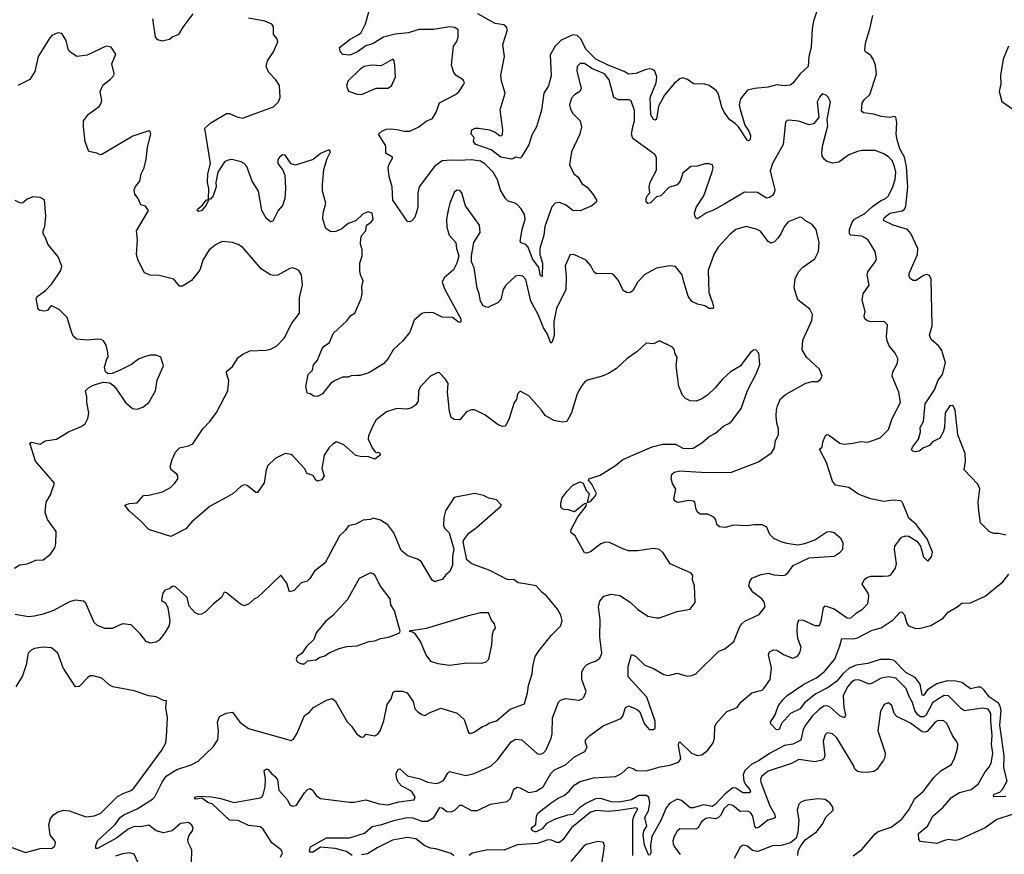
# Model space of a CAD drawing. Extents: x 2087054 to 2277909, y 548907 to 753496.
# Tile 360 of 444: x 2198005 to 2204715, y 730974 to 736665. Entities that reach past the tile are written whole.
import ezdxf

# ---------------------------------------------------------------- set-up
doc = ezdxf.new("R2010")
doc.units = 0

msp = doc.modelspace()

# ---------------------------------------------------------------- linework, layer by layer
at = {"layer": '0CON20XD'}
for points in [[(2203467, 736813), (2203415, 736656.2), (2203406.1, 736605), (2203399.5, 736475), (2203382.7, 736415), (2203378.5, 736345), (2203323.2, 736296.8), (2203275, 736232.5), (2203255, 736218.6), (2203216.8, 736213.2), (2203165, 736220.9), (2203105, 736204.7), (2203013.8, 736196.2), (2202965, 736184.2), (2202916.7, 736125), (2202907.5, 736085), (2202912.9, 736062.9), (2202946.8, 735946.8), (2202975, 735906), (2202985.3, 735875.3), (2202982.5, 735847.5), (2202975, 735840), (2202965, 735840.6), (2202903.7, 735933.6), (2202884.4, 735955), (2202841.4, 735985), (2202805, 736034.4), (2202789.2, 736069.2), (2202765, 736164.2), (2202752.3, 736182.3), (2202705, 736216.6), (2202675, 736225.9), (2202597.3, 736227.3), (2202556.9, 736256.9), (2202525, 736268.4), (2202505, 736261.2), (2202465, 736230.7), (2202400.5, 736149.5), (2202358.8, 736075), (2202345, 735987.5), (2202335, 735980), (2202325, 735984), (2202305.6, 736015.6), (2202302.2, 736135), (2202343.2, 736235), (2202346.8, 736275), (2202334, 736314), (2202316.6, 736326.6), (2202300.6, 736329.4), (2202275, 736325.3), (2202205, 736297.5), (2202155, 736294.4), (2202125, 736313.1), (2202015, 736354.8), (2201931.1, 736395), (2201863.6, 736463.6), (2201829.8, 736535), (2201805, 736558.2), (2201775, 736562.6), (2201694.5, 736525), (2201654.1, 736485), (2201620.8, 736425), (2201627.6, 736282.4), (2201610, 736215), (2201578, 736165), (2201561.2, 736048.8), (2201527.5, 735935), (2201495, 735876.7), (2201475, 735811.2), (2201425, 735730), (2201415, 735721.2), (2201385, 735726.7), (2201375, 735720), (2201355.8, 735714.2), (2201285, 735726.7), (2201217.8, 735777.8), (2201114.4, 735815), (2201098, 735835), (2201101.7, 735861.7), (2201082.5, 735885), (2201087.5, 735915), (2201110, 735925), (2201134.2, 735925.8), (2201206.2, 735913.8), (2201245, 735899.4), (2201275, 735875.8), (2201285.6, 735874.4), (2201295, 735883.3), (2201297.9, 735915), (2201279.6, 736049.6), (2201313.8, 736165), (2201289.2, 736245), (2201284, 736286), (2201309.2, 736415), (2201298.1, 736495), (2201329.4, 736595), (2201323.1, 736615), (2201305, 736631.1), (2201245, 736639.5), (2201126.2, 736705)], [(2203470.9, 735759.1), (2203478.7, 735811.3), (2203512.5, 735942.5), (2203508.1, 735985), (2203530, 736105), (2203515, 736137.5), (2203500.7, 736150.7), (2203475, 736160), (2203455, 736137.5), (2203440.8, 736105), (2203451.2, 735998.8), (2203414.3, 735955.7), (2203385, 735948.6), (2203313.6, 735973.6), (2203248.8, 735981.2), (2203235, 735978.8), (2203224.1, 735965.9), (2203208.6, 735815), (2203135.8, 735685), (2203120.5, 735635), (2203151.1, 735505), (2203147.9, 735485), (2203135, 735466.7), (2203115, 735451.8), (2203095, 735448.9), (2203032.7, 735487.3), (2202945, 735490), (2202810.4, 735409.6), (2202733, 735367), (2202685, 735348.7), (2202625, 735306.2), (2202615, 735311.2), (2202606.8, 735326.8), (2202604.5, 735345), (2202614.6, 735385.4), (2202667.8, 735465), (2202725, 735627.5), (2202730, 735655), (2202726.2, 735675), (2202705, 735683.3), (2202675, 735683.3), (2202625, 735666.7), (2202580, 735665), (2202525, 735618.8), (2202505.8, 735565), (2202485, 735540), (2202429.1, 735520.9), (2202375.4, 735464.6), (2202345, 735457.5), (2202305, 735416.7), (2202285, 735412.5), (2202275, 735427.5), (2202273.5, 735445), (2202281.9, 735465), (2202300, 735485), (2202295.4, 735525), (2202301.8, 735558.2), (2202345, 735640), (2202344.4, 735725), (2202332.5, 735745), (2202183.3, 735855), (2202175.4, 735885), (2202184.5, 735934.5), (2202194.7, 735975.3), (2202196, 736045), (2202172.6, 736112.6), (2202159.1, 736119.1), (2202085, 736119.6), (2202055, 736134.3), (2202022.1, 736255), (2201990, 736295), (2201903.1, 736333.1), (2201855, 736366.7), (2201825, 736365.8), (2201804.3, 736345.7), (2201802.7, 736317.3), (2201831.4, 736195), (2201822, 736175), (2201785, 736152.9), (2201765, 736129.2), (2201752.5, 736085), (2201758.9, 736055), (2201775.6, 736025), (2201825.6, 735975), (2201834.4, 735935), (2201823.3, 735885), (2201766.5, 735765), (2201752.9, 735675), (2201780.8, 735615), (2201810.9, 735590.9), (2201835, 735548.8), (2201875, 735520), (2201912.3, 735472.3), (2201936.2, 735435), (2201936.1, 735423.9), (2201903.6, 735396.4), (2201825, 735362), (2201774.1, 735364.1), (2201725, 735402.5), (2201685, 735419.2), (2201655, 735414.2), (2201630.5, 735389.5), (2201584.5, 735255.5), (2201577, 735195), (2201550, 735105), (2201548.7, 735065), (2201568.9, 735005), (2201565, 734913.8), (2201555, 734918.8), (2201542.1, 734975), (2201499.3, 735035), (2201471.3, 735115), (2201455, 735131.8), (2201423.3, 735143.3), (2201416, 735155), (2201429.2, 735235), (2201449.2, 735305), (2201445, 735335.8), (2201421.8, 735375), (2201395, 735404.4), (2201375, 735416.7), (2201335, 735428.1), (2201316, 735446), (2201282.3, 735502.3), (2201262.2, 735572.2), (2201231.9, 735625), (2201175, 735681.8), (2201145, 735699.6), (2201085, 735710.4), (2200995, 735704), (2200945, 735708.4), (2200885, 735701.8), (2200831.2, 735665), (2200728, 735525), (2200717.5, 735485), (2200717.7, 735387.7), (2200708.1, 735345), (2200695, 735313.8), (2200677, 735293), (2200665, 735286.2), (2200648.3, 735288.3), (2200547.5, 735435), (2200542.8, 735525), (2200523.4, 735595), (2200516.8, 735655), (2200520.9, 735675), (2200547.5, 735725), (2200500, 735755), (2200499.5, 735805), (2200451.2, 735885), (2200473.3, 735905), (2200502.1, 735917.9), (2200535, 735921.4), (2200574.4, 735915.6), (2200625, 735904.6), (2200665, 735905.5), (2200725, 735934.6), (2200776.2, 735973.8), (2200817.7, 735992.3), (2200844.4, 736035), (2200865, 736098), (2200976.2, 736155), (2200996.8, 736173.2), (2201031.2, 736225), (2201035.8, 736235.8), (2201026.7, 736255), (2200980, 736285), (2200963.8, 736305), (2200947.1, 736355), (2200962.5, 736485), (2200985, 736516.7), (2200994.2, 736545), (2200993.8, 736595), (2200970.9, 736610.9), (2200935, 736616.7), (2200825, 736598.1), (2200725, 736597.8), (2200655.3, 736574.7), (2200565, 736567.7), (2200484.7, 736545.3), (2200415, 736502.9), (2200363.3, 736486.7), (2200306.2, 736446.2), (2200255, 736424.5), (2200207.5, 736427.5), (2200189.3, 736449.3), (2200184, 736475), (2200256.6, 736533.4), (2200316, 736564), (2200331.8, 736578.2), (2200362.2, 736637.8), (2200387.8, 736725)], [(2199185.7, 736705), (2199116, 736615), (2199088, 736565), (2199045, 736546.7), (2199025, 736531.2), (2198975, 736519.2), (2198946.8, 736526.8), (2198931.4, 736545), (2198911.7, 736671.7)], [(2199685, 735312.5), (2199656.2, 735365), (2199633.3, 735495), (2199588.9, 735565), (2199552.7, 735665), (2199535.6, 735685), (2199515, 735696.9), (2199451.8, 735711.8), (2199425, 735707.5), (2199401.8, 735695), (2199354.7, 735625), (2199340.9, 735555), (2199343.1, 735525), (2199324.4, 735465), (2199305, 735441.4), (2199292.5, 735442.5), (2199294.5, 735515), (2199284.7, 735555), (2199288.1, 735615), (2199306.5, 735685), (2199266.7, 735925), (2199307.7, 735962.3), (2199415, 736026), (2199435, 736026), (2199485, 736001.9), (2199525, 735994.4), (2199583.8, 736016.2), (2199735, 736071.1), (2199769.4, 736105), (2199780.4, 736135), (2199775, 736216.7), (2199750.8, 736255), (2199702.5, 736305), (2199685.7, 736345), (2199694.4, 736385), (2199735, 736446.2), (2199764.3, 736515), (2199760, 736535), (2199734.3, 736565), (2199735.8, 736615.8), (2199723.3, 736635), (2199675, 736655.7), (2199565, 736676.2)], [(2204175, 734046.2), (2204238.8, 734141.2), (2204264, 734206), (2204293.9, 734245), (2204313.5, 734325), (2204290.3, 734410.3), (2204268.5, 734438.5), (2204216.7, 734485), (2204204.6, 734514.6), (2204223.2, 734576.8), (2204216.4, 734896.4), (2204205, 734921.4), (2204187.3, 734927.3), (2204165, 734920.4), (2204115, 734887.5), (2204095, 734885.9), (2204075, 734898.5), (2204067.2, 734915), (2204067.8, 734935), (2204123.3, 735065), (2204125.5, 735105.5), (2204077.8, 735207.8), (2204055, 735233.5), (2203957.1, 735265), (2203892.5, 735295), (2203895.6, 735315), (2203935.8, 735345), (2204019.1, 735360.9), (2204035, 735373.5), (2204045, 735394.4), (2204057.9, 735522.1), (2204049.3, 735665), (2204035, 735728.5), (2204004.3, 735784.3), (2203985.2, 735845.2), (2203977.4, 735885), (2203981.9, 735965), (2203975, 736000), (2203965, 736006.2), (2203935, 735999.4), (2203875.2, 736005.2), (2203825, 736022), (2203755, 736030), (2203741.3, 736041.3), (2203746, 736095), (2203760.7, 736119.3), (2203799.4, 736155), (2203845.2, 736294.8), (2203837.5, 736355), (2203821.5, 736395), (2203805, 736421.1), (2203769.2, 736445), (2203764.4, 736455), (2203770, 736505), (2203801.5, 736611.5), (2203819.4, 736695)], [(2201561.9, 734001.9), (2201475, 734100), (2201415, 734132.5), (2201397.5, 734115), (2201390, 734075), (2201373.8, 734055), (2201341.2, 733945), (2201315, 733893.3), (2201295, 733892), (2201265, 733902.5), (2201175, 733970.8), (2201105, 734005.7), (2201084.3, 734005.7), (2201049.7, 733990.3), (2201005, 733936.7), (2200965, 733938.8), (2200945, 733952.5), (2200934.2, 733994.2), (2200921.2, 734125), (2200924, 734185), (2200906.2, 734215), (2200865, 734256.7), (2200855, 734260), (2200805, 734233.3), (2200735.6, 734164.4), (2200722, 734135), (2200720, 734065), (2200702.3, 734037.7), (2200675, 734018.8), (2200645, 734008.8), (2200575, 734014.2), (2200505, 733992), (2200435, 733936.2), (2200415, 733901.2), (2200381.7, 733828.3), (2200380, 733805), (2200406.2, 733745), (2200425, 733720), (2200435, 733712.5), (2200450, 733715), (2200462.5, 733705), (2200462.5, 733695), (2200425, 733667.5), (2200383.2, 733683.2), (2200325, 733686), (2200295, 733694.3), (2200215, 733765.8), (2200165, 733786), (2200138.3, 733771.7), (2200113, 733747), (2200080, 733695), (2200063.8, 733605), (2200080, 733555), (2200065, 733527.5), (2200035, 733517.5), (2200022.5, 733525), (2200005, 733557.5), (2199965, 733570), (2199946.7, 733605), (2199865, 733693.8), (2199855, 733701.2), (2199815, 733707.1), (2199747.1, 733672.9), (2199696.2, 733625), (2199683.8, 733595), (2199672.1, 733507.9), (2199625, 733440), (2199615, 733440), (2199555, 733488.8), (2199535, 733493.8), (2199515, 733483.8), (2199459.2, 733435), (2199412.7, 733407.3), (2199302, 733348), (2199178.3, 733241.7), (2199136.4, 733193.6), (2199035, 733140), (2198885, 733188.1), (2198828.5, 733248.5), (2198752.2, 733315), (2198722.5, 733355), (2198753.1, 733366.9), (2198805, 733370), (2198848.3, 733421.7), (2198885, 733423.8), (2198977.5, 733445), (2199032.5, 733475), (2199062.5, 733505), (2199082.5, 733535), (2199082.5, 733555), (2199076.4, 733566.4), (2199037.5, 733595), (2199030, 733615), (2199043.3, 733665), (2199066.7, 733715), (2199095, 733746.7), (2199155, 733760), (2199185, 733773.3), (2199252.5, 733875), (2199301.4, 733925), (2199346.7, 733986.7), (2199424.4, 734135), (2199430.9, 734205), (2199415.6, 734245), (2199414.4, 734265.6), (2199455, 734301.2), (2199495, 734362), (2199525.6, 734384.4), (2199573.2, 734406.8), (2199685, 734411.1), (2199715, 734418.6), (2199755, 734440), (2199807.3, 734492.7), (2199858.6, 734595), (2199911.4, 734665), (2199911.7, 734768.3), (2199932.3, 734857.7), (2199926, 734925), (2199906.7, 734955), (2199892.5, 734965), (2199865, 734973.8), (2199845, 734968.8), (2199765, 734922), (2199735, 734920), (2199715, 734925.8), (2199653.7, 734963.7), (2199525, 735112), (2199495, 735132), (2199455.7, 735145.7), (2199385, 735152), (2199345, 735132), (2199296.2, 735095), (2199253.8, 735025), (2199236, 734965), (2199223.8, 734945), (2199175, 734886.7), (2199115, 734847.5), (2199095, 734847.5), (2199055, 734896.2), (2198955, 734920.6), (2198895, 734922.2), (2198855, 734939.2), (2198813.3, 735023.3), (2198800, 735065), (2198808.9, 735165), (2198801.9, 735225), (2198882.5, 735365), (2198863, 735393), (2198831.7, 735401.7), (2198812.5, 735445), (2198790, 735475), (2198786.2, 735505), (2198795, 735527.5), (2198823.8, 735565), (2198834, 735615), (2198852.5, 735655), (2198866.8, 735713.2), (2198875.8, 735795), (2198898.8, 735885), (2198895, 735902.5), (2198885, 735906.7), (2198872.5, 735902.5), (2198775, 735870), (2198565, 735746.7), (2198553.6, 735743.6), (2198530, 735755), (2198477, 735767), (2198452.3, 735832.3), (2198439.2, 735935), (2198440, 735975), (2198475, 736021.2), (2198545.6, 736074.4), (2198559.1, 736090.9), (2198564.2, 736115), (2198554.4, 736175.6), (2198575, 736220), (2198625, 736258.8), (2198646.2, 736285), (2198648.3, 736298.3), (2198633.5, 736365), (2198659.2, 736429.2), (2198627.7, 736477.7), (2198595, 736483.8), (2198465, 736422.5), (2198395, 736413.8), (2198345, 736448), (2198334.5, 736465), (2198322.8, 736522.8), (2198291.7, 736571.7), (2198265, 736575.7), (2198225, 736557.8), (2198211.2, 736541.2), (2198131.5, 736415), (2198107.4, 736312.6), (2198075, 736256.7), (2197992.7, 736217.3)], [(2204744, 736485), (2204707.8, 736395), (2204690, 736285), (2204691.2, 736228.8), (2204681.2, 736175), (2204698.3, 736108.3), (2204779.5, 736049.5)], [(2200335, 736154.4), (2200435, 736197.5), (2200515, 736198.8), (2200540, 736215), (2200566.4, 736276.4), (2200561.2, 736355), (2200556, 736385), (2200547.5, 736395), (2200469.5, 736350.5), (2200405, 736356), (2200353.1, 736345), (2200325, 736326.8), (2200241.1, 736245), (2200232, 736212), (2200245, 736178), (2200305, 736156.7), (2200335, 736154.4)], [(2200270.6, 730965), (2200232.7, 730992.7), (2200155, 731012.9), (2200055, 731021.4), (2200005, 730988), (2199985, 730987.5), (2199980, 730995), (2199987.5, 731025), (2200095, 731087.1), (2200252.9, 731087.1), (2200355, 731118), (2200406.3, 731163.7), (2200473.8, 731176.2), (2200555, 731204.1), (2200643.3, 731225), (2200685, 731223.5), (2200745, 731200), (2200785, 731200.3), (2200827.5, 731225), (2200867.9, 731292.1), (2200885, 731291.2), (2200915.3, 731265.3), (2200945, 731262.5), (2200970, 731275), (2201005, 731308.6), (2201015, 731310), (2201085, 731272.2), (2201125, 731273.3), (2201212.5, 731315), (2201326.7, 731335), (2201349.2, 731355), (2201372.4, 731417.6), (2201395, 731431.4), (2201415, 731426.9), (2201475, 731394.7), (2201525, 731403.4), (2201572.3, 731435), (2201625, 731524.4), (2201650.6, 731549.4), (2201725.2, 731584.8), (2201785, 731638.1), (2201856.2, 731675), (2201872, 731705), (2201860, 731735), (2201862, 731755), (2201891.4, 731785), (2201980.7, 731849.3), (2202101.1, 731898.9), (2202115.8, 731915), (2202134.5, 731975.5), (2202155, 731985.8), (2202212.2, 731962.2), (2202231.4, 731945), (2202262, 731865), (2202294.2, 731824.2), (2202325, 731823.8), (2202336, 731835), (2202335, 731882.5), (2202279.4, 732045), (2202152, 732185), (2202151.4, 732255), (2202175, 732336.7), (2202201.2, 732325), (2202265, 732264.2), (2202325, 732242), (2202395, 732199.2), (2202427, 732193), (2202485, 732208), (2202555, 732187.5), (2202585, 732192.5), (2202612, 732205), (2202770.2, 732359.8), (2202810, 732375), (2202872, 732425), (2202912.2, 732527.8), (2202925.6, 732544.4), (2202947.3, 732562.7), (2203045, 732610), (2203085, 732662.5), (2203078, 732695), (2203063.8, 732715), (2203002.5, 732762.5), (2202973.8, 732805), (2202980, 732835), (2202993.6, 732856.4), (2203057.6, 732882.4), (2203105, 732890), (2203145, 732880.6), (2203205, 732876), (2203225, 732880), (2203243.3, 732895), (2203276.4, 732943.6), (2203385, 732996.2), (2203555, 733006.2), (2203596.2, 733035), (2203613.8, 733055), (2203617.5, 733095), (2203603.3, 733125), (2203556.7, 733165), (2203533.6, 733173.6), (2203505, 733171.2), (2203424.2, 733115.8), (2203345, 733088), (2203305, 733082), (2203234.2, 733094.2), (2203195, 733104), (2203145, 733128), (2203118, 733155), (2203096.2, 733205), (2203065, 733220), (2203005, 733221.4), (2202965, 733214.2), (2202868.8, 733218.8), (2202812.3, 733202.3), (2202775, 733208), (2202755, 733222.5), (2202750, 733255), (2202735, 733274), (2202695, 733292.9), (2202645, 733294.3), (2202626.2, 733305), (2202615.8, 733325.8), (2202606, 733375), (2202595, 733382), (2202565, 733385.6), (2202493, 733373), (2202475, 733378.8), (2202462, 733395), (2202476.2, 733463.8), (2202452.9, 733502.9), (2202445.4, 733535), (2202450, 733565), (2202465, 733580.8), (2202505, 733587.7), (2202685, 733578.1), (2202855, 733580), (2203039.8, 733650.2), (2203128.2, 733711.8), (2203149.2, 733745), (2203155.8, 733795), (2203175.6, 733835), (2203177.5, 733875), (2203165.5, 733915), (2203160.9, 733965), (2203163.1, 734005), (2203168.6, 734031.4), (2203191.1, 734078.9), (2203225, 734108.6), (2203362.8, 734187.2), (2203405, 734197.5), (2203445, 734198.8), (2203463.3, 734215), (2203473.3, 734235), (2203455, 734281.2), (2203368, 734365), (2203337.1, 734415), (2203341.1, 734478.9), (2203402.5, 734615), (2203409.2, 734655), (2203390.9, 734690.9), (2203307.5, 734755), (2203283, 734837), (2203291.1, 734898.9), (2203313.1, 734945), (2203342.1, 734977.9), (2203425, 735034.2), (2203450, 735085), (2203453.8, 735145), (2203433.6, 735233.6), (2203405, 735268), (2203357.5, 735295), (2203335, 735316.7), (2203320.7, 735319.3), (2203242.1, 735287.9), (2203215, 735253.8), (2203193.1, 735205), (2203171.9, 735175), (2203148.5, 735151.5), (2203125, 735140.6), (2203105, 735152.5), (2203053.1, 735223.1), (2203025, 735236.9), (2202955, 735255.6), (2202886.2, 735235), (2202845, 735200.8), (2202765.5, 735114.5), (2202735, 735063.3), (2202697.8, 734955), (2202700.8, 734805), (2202726.2, 734735), (2202733.3, 734705), (2202730, 734695), (2202705, 734696.2), (2202675, 734713.8), (2202624.3, 734724.3), (2202585, 734744), (2202559.8, 734779.8), (2202531.2, 734878.8), (2202520, 734925), (2202475, 734981.2), (2202435, 734985.8), (2202345, 734970.8), (2202265, 734928.8), (2202216, 734875), (2202183.1, 734816.9), (2202165.5, 734804.5), (2202145, 734803.3), (2202118.8, 734818.8), (2202085, 734886.2), (2202055, 734926), (2202035, 734934), (2201935, 734932), (2201918, 734945), (2201897.6, 734987.6), (2201865.6, 735025.6), (2201785, 735062.5), (2201756, 735064), (2201723, 734987), (2201730, 734915), (2201727.1, 734825), (2201664.4, 734695), (2201644.6, 734605), (2201647.8, 734512.2), (2201635, 734467.5), (2201625, 734460), (2201600.4, 734525), (2201575.4, 734565), (2201539.3, 734655), (2201487.6, 734745), (2201454.4, 734894.4), (2201435, 734915.8), (2201405, 734920.8), (2201385, 734915.8), (2201319.2, 734855), (2201300, 734825), (2201283, 734757), (2201265, 734736.7), (2201195, 734703.3), (2201163.8, 734715), (2201146.2, 734745), (2201137.5, 734795), (2201122.5, 734835), (2201102.7, 734972.7), (2201083.3, 735015), (2201083.3, 735055), (2201100, 735145), (2201144, 735215), (2201138, 735265), (2201044.2, 735395), (2201017.5, 735485), (2201005, 735500), (2200985, 735502), (2200965, 735486.7), (2200935.6, 735415), (2200925.8, 735365.8), (2200912.9, 735305), (2200915, 735250), (2200931.2, 735195), (2200976.7, 735145), (2200981.2, 735105), (2200996.7, 735055), (2200983.9, 735006.1), (2200960.5, 734959.5), (2200898.8, 734905), (2200884.3, 734875), (2200902.2, 734825), (2201011.2, 734625), (2201012.5, 734605), (2201005, 734600), (2200995, 734603.3), (2200954.2, 734634.2), (2200885, 734636.9), (2200825, 734667.3), (2200775, 734669.5), (2200745, 734661.9), (2200693.9, 734616.1), (2200664.3, 734535), (2200615.4, 734474.6), (2200551.4, 734415), (2200516, 734355), (2200485, 734318.8), (2200385, 734258), (2200325, 734238.8), (2200301.7, 734238.3), (2200265, 734236.7), (2200243, 734227), (2200205, 734226.7), (2200154.3, 734205.7), (2200125, 734186.2), (2200068.8, 734115), (2200035, 734095.7), (2200008.8, 734098.8), (2199985, 734113.8), (2199965, 734117.5), (2199955.7, 734165), (2199971.2, 734245), (2200001.2, 734275), (2200008.3, 734311.7), (2200035.5, 734344.5), (2200067.4, 734422.6), (2200080.4, 734439.6), (2200115.8, 734465), (2200142, 734525), (2200235, 734610.8), (2200262.8, 734647.2), (2200288.8, 734665), (2200332.9, 734765), (2200338.8, 734798.8), (2200337.1, 734845), (2200345.7, 734885), (2200327.5, 734925), (2200322.9, 734955), (2200324.2, 735004.2), (2200339.4, 735055), (2200338.1, 735095), (2200328.6, 735135), (2200330.6, 735175), (2200337.5, 735195), (2200363.8, 735225), (2200368.8, 735265), (2200401.2, 735285), (2200413.9, 735306.1), (2200406.7, 735345), (2200380, 735355), (2200345, 735341.2), (2200296.4, 735293.6), (2200243.9, 735276.1), (2200200.2, 735239.8), (2200158.6, 735221.4), (2200125, 735217.8), (2200091.4, 735241.4), (2200070, 735305), (2200073.5, 735345), (2200092.2, 735415), (2200069.5, 735495), (2200067.6, 735542.4), (2200077, 735643), (2200100.6, 735719.4), (2200122.5, 735765), (2200116.1, 735776.1), (2200106.4, 735776.4), (2200055, 735753.8), (2200005, 735711.2), (2199885, 735673.3), (2199855, 735682.5), (2199815, 735741.2), (2199795, 735743.8), (2199775, 735728.8), (2199765, 735710), (2199764.2, 735684.2), (2199798.3, 735638.3), (2199811.2, 735605), (2199816, 735515), (2199811.2, 735445), (2199795, 735397.5), (2199765.9, 735364.1), (2199729.3, 735290.7), (2199715, 735287.5), (2199685, 735312.5)], [(2202293.3, 730965), (2202282.1, 730992.1), (2202263.8, 731036.2), (2202254.8, 731104.8), (2202258.9, 731135), (2202278.8, 731165), (2202264.7, 731225), (2202289.5, 731270.5), (2202299.3, 731325), (2202292.8, 731362.8), (2202276.7, 731375), (2202225, 731375.8), (2202175, 731346.3), (2202091.1, 731328.9), (2202035, 731331.1), (2201965, 731354.4), (2201928.4, 731351.6), (2201867.1, 731322.9), (2201820.2, 731289.8), (2201775, 731246.4), (2201738.3, 731241.7), (2201655, 731214.5), (2201595.5, 731184.5), (2201565, 731146.7), (2201525, 731128), (2201515, 731126.7), (2201502.5, 731135), (2201492.5, 731145), (2201492.5, 731155), (2201522, 731178), (2201526.2, 731235), (2201537.1, 731255), (2201627.5, 731325), (2201675, 731357.1), (2201715, 731375.6), (2201752.3, 731407.7), (2201784.4, 731445), (2201825, 731470.6), (2201915, 731494.6), (2202066.5, 731503.5), (2202107.5, 731525), (2202155, 731568), (2202185, 731559.2), (2202205.7, 731545.7), (2202275, 731542.9), (2202370.1, 731569.9), (2202435, 731580.9), (2202495, 731601.1), (2202510, 731625), (2202493.8, 731715), (2202497, 731733), (2202505, 731741.2), (2202583.3, 731663.2), (2202625, 731648.2), (2202655, 731652.1), (2202694.5, 731685), (2202731.5, 731735), (2202740, 731765), (2202742.2, 731845), (2202750.8, 731865), (2202825, 731947.1), (2202895, 731974.4), (2202919.4, 732010.6), (2202995, 732076), (2203036.2, 732086.2), (2203065, 732094), (2203076.6, 732103.4), (2203120.6, 732165), (2203128, 732245), (2203107.1, 732335), (2203114.5, 732355.5), (2203142.6, 732367.4), (2203165, 732366.9), (2203215, 732334.4), (2203275, 732311.4), (2203305, 732324), (2203322.1, 732347.9), (2203330.6, 732385), (2203307.9, 732445), (2203302.5, 732495), (2203305.6, 732544.4), (2203315, 732573.3), (2203345, 732570.8), (2203423.7, 732533.7), (2203455, 732534.3), (2203467.4, 732562.6), (2203482.2, 732655), (2203495, 732667.5), (2203555, 732647.5), (2203645, 732586.9), (2203668.8, 732585), (2203708.8, 732621.2), (2203748.6, 732645), (2203785.5, 732685), (2203791.9, 732735), (2203788.1, 732755), (2203746.2, 732815), (2203760, 732845), (2203779.1, 732860.9), (2203805, 732870.6), (2203890.3, 732870.3), (2203925, 732872), (2203940.9, 732879.1), (2203974.3, 732925), (2203980.6, 732955), (2203967.7, 733052.3), (2203970, 733075), (2204014.2, 733135.8), (2204043.9, 733146.1), (2204065, 733143.3), (2204119.5, 733109.5), (2204143.3, 733075), (2204165, 733002.5), (2204195, 732973.3), (2204218.3, 733001.7), (2204226.2, 733035), (2204188.8, 733125), (2204115, 733223.3), (2204063.8, 733265), (2204022.5, 733372.5), (2204010, 733385), (2203957.7, 733387.7), (2203895, 733380.6), (2203805, 733398.6), (2203725, 733427.1), (2203655, 733475.5), (2203565, 733491.9), (2203545, 733518.6), (2203504.1, 733645), (2203455, 733737.5), (2203475, 733750), (2203478.6, 733785), (2203494.6, 733825.4), (2203505, 733835.7), (2203516.2, 733835), (2203595, 733778.5), (2203625, 733771.8), (2203685, 733776.4), (2203735, 733790), (2203785, 733784.4), (2203870, 733815), (2203925, 733871.4), (2203950.4, 733945), (2204006.8, 734055), (2203996.5, 734125), (2203951.1, 734235), (2203955, 734263.3), (2203987.3, 734322.7), (2203990, 734355), (2203971.7, 734391.7), (2203931.1, 734441.1), (2203916.7, 734475), (2203911.8, 734505), (2203918.8, 734585), (2203897.5, 734607.5), (2203805, 734605.5), (2203781.9, 734611.9), (2203765.6, 734625), (2203760.9, 734645), (2203766.2, 734675), (2203745.6, 734755), (2203754.5, 734795.5), (2203793.3, 734855), (2203781.2, 734925), (2203786.2, 734945), (2203835.7, 735014.3), (2203844, 735035), (2203836, 735085), (2203786.2, 735166.2), (2203745, 735188.5), (2203670, 735195), (2203661.1, 735205), (2203660, 735235), (2203679.1, 735285), (2203695.2, 735304.8), (2203765, 735344.7), (2203817.5, 735392.5), (2203870.5, 735429.5), (2203905.7, 735445), (2203925, 735464.3), (2203955, 735526.2), (2203970.4, 735575), (2203975.9, 735625), (2203967.5, 735665), (2203950.8, 735705), (2203925, 735730.9), (2203895, 735750.5), (2203835, 735773.1), (2203745, 735774), (2203715, 735767.5), (2203655.6, 735744.4), (2203587.2, 735692.8), (2203546, 735686), (2203505, 735699.2), (2203490.9, 735710.9), (2203474.7, 735734.7), (2203470.9, 735759.1)], [(2197970, 732925), (2198005, 732948), (2198055.7, 732954.3), (2198115, 732978.6), (2198165, 732982.5), (2198215, 733020), (2198243.6, 733063.6), (2198251.2, 733091.2), (2198252.5, 733175), (2198195, 733256.7), (2198177.5, 733305), (2198186.2, 733375), (2198213.9, 733426.1), (2198242.5, 733505), (2198112.9, 733655), (2198073, 733777), (2198085, 733783.3), (2198145, 733771.2), (2198177.5, 733792.5), (2198255, 733804), (2198336.7, 733855), (2198425, 733891.2), (2198451.2, 733908.8), (2198470, 733945), (2198475.6, 733985), (2198462.9, 734055), (2198463.6, 734093.6), (2198453.3, 734135), (2198473.3, 734155), (2198505, 734171.9), (2198575, 734194.2), (2198618.3, 734188.3), (2198647.7, 734167.7), (2198665.8, 734145.8), (2198726.2, 734055), (2198774.3, 734014.3), (2198805, 734008.8), (2198845, 734022), (2198886.2, 734055), (2198931.2, 734135), (2198942.7, 734207.3), (2198986.2, 734305), (2198967.5, 734365), (2198935, 734376.7), (2198895, 734376.7), (2198853.6, 734366.4), (2198815, 734350), (2198766.7, 734315), (2198695, 734276.7), (2198635, 734252.5), (2198605, 734250), (2198590, 734265), (2198582.5, 734295), (2198598.3, 734351.7), (2198607.5, 734365), (2198606.2, 734395), (2198593.3, 734445), (2198575.9, 734475.9), (2198560, 734485), (2198535, 734487.5), (2198465, 734480), (2198395, 734487.5), (2198375, 734502), (2198362.8, 734522.8), (2198327.5, 734635), (2198275, 734690), (2198225, 734713.8), (2198212, 734708), (2198195, 734683.3), (2198175, 734677.5), (2198143, 734683), (2198131.7, 734691.7), (2198118, 734765), (2198120.8, 734775), (2198181.3, 734818.7), (2198224.2, 734865), (2198286.2, 734955), (2198293.3, 734985), (2198268.3, 735048.3), (2198196.7, 735135), (2198183.9, 735173.9), (2198164, 735205), (2198164, 735225), (2198177.1, 735255), (2198184, 735325), (2198175, 735437.5), (2198145, 735453.3), (2198095, 735457.5), (2198055, 735442.5), (2198025, 735413.8), (2198005, 735416.7), (2197975, 735433.3)], [(2199225, 735356.7), (2199215.6, 735365), (2199220, 735375), (2199250, 735400), (2199275, 735434), (2199288.8, 735438.8), (2199292.5, 735435), (2199275, 735400.8), (2199245, 735361.1), (2199225, 735356.7)], [(2199782.5, 730955), (2199795.5, 730985), (2199787.3, 731005), (2199723.1, 731053.1), (2199665, 731144.4), (2199645, 731160.9), (2199565, 731169.5), (2199495, 731203.5), (2199435, 731205.7), (2199317.6, 731317.6), (2199292.2, 731325), (2199247, 731357), (2199205, 731349.2), (2199196.2, 731355), (2199203.9, 731366.1), (2199225, 731371.4), (2199315, 731365.4), (2199375.5, 731354.5), (2199465, 731327.2), (2199645, 731359.2), (2199655, 731363.8), (2199665, 731380), (2199677.5, 731435), (2199680, 731485), (2199672, 731545), (2199684.5, 731555.5), (2199695, 731554), (2199723.4, 731523.4), (2199745.8, 731505), (2199761.1, 731481.1), (2199771.9, 731411.9), (2199830, 731345), (2199845, 731311.2), (2199865, 731301.2), (2199891.7, 731308.3), (2199945, 731392.5), (2199965, 731414.2), (2199985, 731422), (2200001.2, 731411.2), (2200026, 731375), (2200055, 731354.4), (2200255, 731329.3), (2200285, 731328.8), (2200365, 731344.4), (2200455, 731318.6), (2200515, 731310.5), (2200588.1, 731331.9), (2200694, 731346), (2200700.8, 731365), (2200674.5, 731405), (2200608.8, 731438.8), (2200583.4, 731465), (2200573.3, 731495), (2200571.8, 731525), (2200585, 731553.3), (2200595, 731556.7), (2200648.4, 731508.4), (2200735, 731488.4), (2200785, 731464.7), (2200842.7, 731457.3), (2200862.3, 731462.3), (2200892.2, 731477.8), (2200922.3, 731527.7), (2200935, 731537.5), (2201045, 731512.2), (2201095, 731523.3), (2201215, 731575.6), (2201262.4, 731617.6), (2201355, 731741.4), (2201385, 731758.9), (2201426.2, 731755), (2201535, 731659.2), (2201555, 731657.5), (2201575, 731666), (2201593.4, 731686.6), (2201626.5, 731765), (2201633.1, 731795), (2201636.5, 731905), (2201677.9, 732012.1), (2201690, 732025), (2201725, 732035.6), (2201815, 732024), (2201835, 732030.8), (2201850, 732045), (2201865.6, 732085), (2201836.7, 732165), (2201836.2, 732215), (2201848.9, 732245), (2201867.5, 732265), (2201895, 732280.5), (2201930, 732290), (2201958.3, 732311.7), (2201971.8, 732345), (2201958.5, 732455), (2201960.3, 732575), (2201949.5, 732659.5), (2201959.1, 732700.9), (2201985.4, 732734.6), (2202035, 732748.2), (2202095, 732738.2), (2202165, 732692.2), (2202215, 732644.4), (2202285, 732597.5), (2202344.2, 732585.8), (2202365, 732587.5), (2202485, 732629.2), (2202573.9, 732646.1), (2202609.3, 732690.7), (2202604, 732805), (2202590, 732845), (2202593.3, 732875), (2202580.5, 732890.5), (2202438.8, 732955), (2202390.3, 733030.3), (2202365, 733053.3), (2202325, 733060), (2202215, 733042.2), (2202154.4, 733044.4), (2202115, 733056), (2202025, 733100), (2201997, 733103), (2201965, 733090), (2201895, 733037.5), (2201865, 733027.5), (2201855, 733030), (2201791.2, 733145), (2201763.8, 733165), (2201760, 733185), (2201809.5, 733275), (2201865, 733348.8), (2201867, 733367), (2201855, 733364), (2201785, 733310), (2201745, 733322.5), (2201714.1, 733324.1), (2201696.7, 733335), (2201692.5, 733345), (2201691.9, 733365), (2201703.1, 733405), (2201735, 733450), (2201775, 733490.6), (2201825, 733514.2), (2201845.8, 733505.8), (2201865.8, 733455.8), (2201885.7, 733435), (2201873, 733373), (2201895, 733380), (2201925, 733413.8), (2201935.2, 733435.2), (2201905, 733498), (2201882.5, 733525), (2201883.3, 733535), (2201960.3, 733559.7), (2202065, 733624.4), (2202116.2, 733665), (2202315, 733751.9), (2202385, 733771.2), (2202475, 733770), (2202525, 733744.2), (2202565, 733740), (2202595, 733744), (2202655, 733779.2), (2202705, 733822), (2202747.5, 733845), (2202803.3, 733895), (2202837.9, 733912.1), (2202855, 733926.2), (2202922.9, 734015), (2202965, 734137.5), (2203026.2, 734255), (2203048.8, 734315), (2203041.7, 734391.7), (2203023, 734413), (2203005, 734412.5), (2202985, 734396.7), (2202915, 734302.5), (2202848.8, 734265), (2202794.2, 734215), (2202745, 734154), (2202695, 734108), (2202655, 734080.8), (2202615, 734064), (2202575, 734066.2), (2202542.7, 734082.7), (2202521.2, 734105), (2202498, 734165), (2202478, 734305), (2202486.2, 734365), (2202470.5, 734390.5), (2202466.7, 734415), (2202455, 734431.2), (2202365, 734475.8), (2202325, 734454), (2202275, 734460), (2202210.5, 734399.5), (2202144.2, 734355.8), (2202072.3, 734287.7), (2202018.3, 734251.7), (2201975, 734233.3), (2201875, 734206.7), (2201855, 734193.3), (2201832.7, 734167.3), (2201804.2, 734115), (2201765.8, 733985), (2201734.1, 733925.9), (2201705, 733920), (2201645, 733931.4), (2201586.6, 733966.6), (2201561.9, 734001.9)], [(2204725, 733149.2), (2204678.8, 733161.2), (2204645, 733162), (2204615, 733173.3), (2204554, 733235), (2204540.8, 733315), (2204538, 733375), (2204549.4, 733465), (2204535, 733497.5), (2204441.2, 733595), (2204450.8, 733655), (2204447.7, 733707.7), (2204399.2, 733835), (2204380.8, 734005), (2204365, 734033.3), (2204345, 734031.2), (2204311.4, 733985), (2204308.1, 733885), (2204298.6, 733851.4), (2204275, 733810.8), (2204225, 733785.7), (2204205, 733762), (2204163.6, 733746.4), (2204135, 733722.7), (2204108.3, 733718.3), (2204092, 733722), (2204081.7, 733731.7), (2204089.3, 733750.7), (2204130, 733805), (2204144.2, 733855), (2204140.8, 733885), (2204165.7, 733925), (2204175, 734046.2)], [(2199175, 730912.5), (2199177.5, 731005), (2199153.8, 731055), (2199151.2, 731075), (2199160, 731105), (2199183.3, 731135), (2199186.7, 731155), (2199176.7, 731175), (2199155, 731190), (2199100, 731185), (2199043.8, 731135), (2198985, 731120), (2198936.2, 731135), (2198885, 731171.8), (2198828.9, 731161.1), (2198785, 731162.5), (2198745.3, 731145), (2198665, 731084.8), (2198535, 731012.9), (2198524.5, 731014.5), (2198524.7, 731034.7), (2198535.8, 731065), (2198655, 731176.9), (2198689.1, 731225), (2198715, 731243.4), (2198805, 731284.7), (2198911.1, 731348.9), (2198926.9, 731365), (2198975.4, 731465), (2199003.4, 731506.6), (2199075, 731553.2), (2199173.8, 731585), (2199220.9, 731609.1), (2199323, 731707), (2199356, 731755), (2199358.9, 731815), (2199353.1, 731875), (2199367.2, 731912.8), (2199412.9, 731937.1), (2199455, 731944.2), (2199506, 731875), (2199565, 731831.4), (2199855, 731748.8), (2199870.5, 731759.5), (2199895, 731800), (2199945, 731921.2), (2199975, 731938.8), (2200007.5, 731975), (2200095, 732026), (2200135, 732036), (2200155, 732020), (2200236.8, 731876.8), (2200266.8, 731846.8), (2200303.6, 731793.6), (2200335, 731772.5), (2200350, 731775), (2200365, 731792.5), (2200425, 731782.5), (2200445, 731792.5), (2200462, 731815), (2200486.5, 731885), (2200508.9, 731995), (2200535.7, 732035), (2200550.8, 732079.2), (2200565, 732086.2), (2200615, 732086.7), (2200646.7, 732075), (2200686.8, 732016.8), (2200698.8, 731965), (2200715, 731946.7), (2200746.4, 731926.4), (2200765, 731920), (2200801.7, 731941.7), (2200875, 731970), (2200987, 731937), (2201033.2, 731893.2), (2201063.8, 731805), (2201075, 731796.7), (2201102.7, 731807.3), (2201155, 731844), (2201185, 731854), (2201202.9, 731867.1), (2201255, 731882.9), (2201347.4, 731962.6), (2201445, 732000), (2201466.9, 732075), (2201472.5, 732125), (2201498.6, 732205), (2201501.9, 732255), (2201518.3, 732321.7), (2201545, 732364), (2201626.2, 732465), (2201690.5, 732529.5), (2201701.2, 732565), (2201692, 732605), (2201671.2, 732645), (2201595.7, 732735.7), (2201565, 732758.8), (2201524.4, 732804.4), (2201448.7, 732818.7), (2201403.3, 732825), (2201375.5, 732845.5), (2201327.2, 732847.2), (2201210.2, 732910.2), (2201085.5, 732955.5), (2201053, 732983), (2201026.7, 733105), (2201031.7, 733118.3), (2201065.6, 733164.4), (2201117.4, 733202.6), (2201282.5, 733345), (2201287.5, 733355), (2201255, 733390), (2201202.7, 733402.7), (2201165, 733421.2), (2201105, 733433.8), (2200965, 733408), (2200907.1, 733315), (2200895, 733270), (2200892.9, 733215), (2200902.5, 733195), (2200930.8, 733165), (2200963.3, 733055), (2200953.8, 733005), (2200953.8, 732945), (2200937.3, 732902.7), (2200910.3, 732879.7), (2200885, 732846.7), (2200843.6, 732836.4), (2200835, 732832.5), (2200815, 732842.5), (2200740, 732970), (2200715.6, 732985.6), (2200649.4, 733009.4), (2200604.5, 733044.5), (2200554, 733165), (2200515, 733221.2), (2200463, 733253), (2200415, 733266.2), (2200395, 733258), (2200345, 733252), (2200295, 733225.7), (2200245.6, 733214.4), (2200225, 733183.3), (2200184, 733145), (2200087.4, 732962.6), (2200014, 732905), (2199983.3, 732855), (2199965, 732836.7), (2199924.2, 732825.8), (2199875, 732773.3), (2199843.6, 732763.6), (2199825, 732822.5), (2199785, 732877.5), (2199665, 732761.2), (2199625, 732726.2), (2199604.2, 732715.8), (2199565, 732680), (2199535, 732668.8), (2199509.5, 732679.5), (2199415, 732757.5), (2199398.3, 732761.7), (2199380, 732725), (2199325, 732681.2), (2199270, 732625), (2199245, 732611.2), (2199225, 732608.8), (2199200.5, 732620.5), (2199160, 732665), (2199145.5, 732725.5), (2199068, 732795), (2199055, 732802), (2199045, 732800), (2199025.9, 732784.1), (2198993.3, 732775), (2198981.2, 732755), (2198973.6, 732723.6), (2198972.5, 732705), (2198998.8, 732688.8), (2199013.8, 732655), (2199028.1, 732565), (2199024.3, 732535), (2198995, 732483.8), (2198955, 732433.8), (2198935, 732421.2), (2198895, 732413.8), (2198866.1, 732426.1), (2198829.2, 732475), (2198765, 732539.4), (2198705, 732545.8), (2198635, 732513.3), (2198585, 732513.8), (2198535, 732533.3), (2198512.5, 732555), (2198455, 732687.5), (2198439.3, 732700.7), (2198385, 732705.8), (2198345, 732695.6), (2198235, 732637.5), (2198165, 732610.5), (2198105, 732597.1), (2198065, 732593.3), (2197975, 732608.8)], [(2199925, 732272.5), (2199945, 732273.3), (2199966.4, 732293.6), (2200025, 732300), (2200045, 732316.2), (2200085, 732326.2), (2200115, 732348), (2200181.7, 732378.3), (2200235, 732391.9), (2200305, 732395.6), (2200385.5, 732424.5), (2200425, 732429.4), (2200465, 732445.6), (2200517.5, 732455), (2200572.5, 732475), (2200592.5, 732485), (2200597.5, 732495), (2200558.6, 732635), (2200533.8, 732675), (2200528.8, 732715), (2200463.4, 732803.4), (2200425, 732877.5), (2200415, 732887.5), (2200395, 732892.5), (2200317.5, 732855), (2200239.1, 732710.9), (2200138.3, 732601.7), (2200088.9, 732561.1), (2200025.6, 732484.4), (2200010.3, 732439.7), (2199959.2, 732390.8), (2199927.7, 732342.3), (2199897.5, 732325), (2199890, 732305), (2199897, 732287), (2199909.3, 732279.3), (2199925, 732272.5)], [(2204725, 731368.3), (2204645, 731366.7), (2204640.8, 731375), (2204646, 731385), (2204685, 731398.1), (2204705, 731421.4), (2204733.8, 731475), (2204713, 731563), (2204715.1, 731645), (2204684.9, 731855), (2204694, 731955), (2204686.9, 731985), (2204675, 732005.2), (2204614.6, 732044.6), (2204575, 732095.9), (2204555, 732112.5), (2204535, 732113.9), (2204485, 732103.1), (2204425, 732144.6), (2204384.3, 732154.3), (2204325, 732156.2), (2204254.4, 732135.6), (2204192.8, 732095), (2204165, 732057.3), (2204155, 732060), (2204142.4, 732135), (2204108.8, 732178.8), (2204045, 732214), (2203965, 732295.2), (2203935, 732303.4), (2203868.7, 732301.3), (2203785, 732275.9), (2203705, 732264.7), (2203657.1, 732242.9), (2203614.5, 732205.5), (2203575, 732154.7), (2203515, 732110.8), (2203431.8, 732068.2), (2203354.2, 732005.8), (2203324.4, 731965.6), (2203257.1, 731932.9), (2203195.8, 731865), (2203182, 731825), (2203161.7, 731821.7), (2203123.9, 731863.9), (2203122.5, 731875), (2203154.4, 731925.6), (2203175, 731983.8), (2203203.3, 732025), (2203235, 732056.4), (2203348, 732135), (2203435, 732177.3), (2203490.1, 732219.9), (2203560.5, 732305), (2203594.6, 732395.4), (2203607.1, 732445), (2203685, 732444.1), (2203715, 732450), (2203815, 732501.5), (2203875, 732517.7), (2203958.1, 732571.9), (2204005, 732626), (2204017, 732627), (2204035, 732606.7), (2204048.2, 732555), (2204062.6, 732532.6), (2204105, 732516.7), (2204135, 732514.4), (2204215, 732533.3), (2204297.5, 732585), (2204332.5, 732625), (2204395, 732661.2), (2204425, 732686.2), (2204485, 732688.8), (2204585.8, 732734.2), (2204705, 732832.5), (2204746.2, 732885)], [(2200935, 732264.4), (2201055, 732278.6), (2201153.6, 732276.4), (2201183.6, 732286.4), (2201202.5, 732305), (2201223.3, 732405), (2201227.5, 732475), (2201233, 732497), (2201246.7, 732515), (2201240, 732545), (2201221.2, 732571.2), (2201200.5, 732620.5), (2201145, 732620), (2201055, 732598.6), (2200775, 732513.8), (2200660, 732495), (2200681.7, 732491.7), (2200695, 732482.5), (2200738.3, 732418.3), (2200771.9, 732335), (2200805, 732292), (2200855, 732274.2), (2200935, 732264.4)], [(2197940, 731025), (2198045, 730986.2), (2198145, 731012.5), (2198226, 731015), (2198245, 731031.2), (2198248.8, 731048.8), (2198244, 731065), (2198212.9, 731105), (2198204.2, 731175), (2198215, 731217.5), (2198235, 731243.8), (2198265, 731264), (2198305, 731275.7), (2198345, 731270.8), (2198455, 731229.2), (2198515, 731236.4), (2198556.9, 731255), (2198672.7, 731367.3), (2198715, 731391.9), (2198765, 731409.6), (2198782.7, 731425), (2198973.1, 731685), (2199000.6, 731735), (2199004.4, 731775.6), (2199011.4, 731905), (2199002, 731975), (2199005, 732020), (2198985, 732022.5), (2198935, 732048.8), (2198885, 732054.3), (2198785, 732087.5), (2198640, 732115), (2198615, 732129.2), (2198565.5, 732175.5), (2198505, 732190.8), (2198485, 732190), (2198469.7, 732180.3), (2198411.2, 732118.8), (2198385, 732116.2), (2198302.2, 732245), (2198264.4, 732344.4), (2198222, 732382), (2198165, 732387.1), (2198105, 732377.1), (2198083.1, 732366.9), (2198063.6, 732345), (2198050, 732265), (2198025, 732190), (2197979.2, 732115)], [(2204775, 731247.1), (2204665, 731210.8), (2204584.6, 731155.4), (2204405, 731072.2), (2204377.6, 731067.6), (2204335, 731074.4), (2204308.8, 731068.8), (2204255, 731047.3), (2204145, 731060.9), (2204133.4, 731075), (2204130, 731115), (2204192.2, 731165), (2204228.9, 731235), (2204296.3, 731293.7), (2204355, 731360.6), (2204408.8, 731395), (2204490, 731415), (2204537, 731453), (2204584.7, 731535.3), (2204610.9, 731565), (2204625, 731596.2), (2204637.7, 731662.3), (2204628.1, 731725), (2204632.9, 731785), (2204622.6, 731885), (2204624, 731934), (2204605, 731962.5), (2204565, 731970), (2204445, 731952.9), (2204424.5, 731965), (2204335.5, 732055.5), (2204305, 732056.6), (2204265.8, 732035), (2204225, 732007.8), (2204179.5, 731920.5), (2204165, 731910.2), (2204145, 731910.2), (2204125, 731925.9), (2204104.6, 731954.6), (2204088.7, 732008.7), (2204064.1, 732054.1), (2204047.3, 732105), (2203975, 732175.8), (2203926.9, 732183.1), (2203875, 732174.5), (2203815, 732140), (2203795, 732134.5), (2203725, 732162.8), (2203697.6, 732162.4), (2203675, 732147.5), (2203646, 732115), (2203616.9, 732055), (2203620.8, 731975), (2203632.5, 731925), (2203626.7, 731905), (2203595, 731917.9), (2203527.7, 731977.7), (2203505, 731985.3), (2203485, 731983.3), (2203455, 731963.9), (2203406.1, 731915), (2203360.4, 731855), (2203345.3, 731824.7), (2203328.9, 731751.1), (2203274.3, 731725), (2203218.1, 731715), (2203115, 731661.3), (2203045, 731613.7), (2202995, 731588.4), (2202947.1, 731545), (2202936.4, 731515), (2202940.8, 731475), (2202950.7, 731450.7), (2202980.3, 731415), (2202984.6, 731405), (2202977.8, 731392.2), (2202932.2, 731392.2), (2202885, 731424.2), (2202865, 731427.8), (2202813.5, 731386.5), (2202745, 731312.5), (2202725, 731299.3), (2202665, 731311.9), (2202595, 731290.6), (2202575, 731290), (2202515, 731340.4), (2202485, 731350.9), (2202436.9, 731323.1), (2202410.1, 731289.9), (2202375.3, 731205), (2202313.6, 731096.4), (2202304.4, 731035), (2202305.5, 730985), (2202297.5, 730965)], [(2203685, 730964.2), (2203743.5, 731006.5), (2203835, 731114.4), (2203855, 731128.5), (2203945, 731160), (2204016.1, 731213.9), (2204065, 731278), (2204105, 731354.2), (2204165.7, 731405), (2204235, 731498.6), (2204285.4, 731544.6), (2204355, 731585.8), (2204378.1, 731635), (2204395.7, 731695), (2204397.5, 731725), (2204391.7, 731741.7), (2204361.9, 731785), (2204323.6, 731865), (2204304, 731884), (2204265, 731886.1), (2204245, 731873.8), (2204188.6, 731811.4), (2204175, 731805.7), (2204155, 731809), (2204075, 731868.2), (2203983.1, 731913.1), (2203965.5, 731935), (2203948.6, 731988.6), (2203925, 732007.5), (2203895.6, 731994.4), (2203870.7, 731949.3), (2203853.3, 731815), (2203903.3, 731665), (2203901.1, 731635), (2203891.1, 731615), (2203847.4, 731552.6), (2203825, 731538.9), (2203796.9, 731533.1), (2203750.7, 731530.7), (2203715, 731537.5), (2203697.5, 731555), (2203685.6, 731585)], [(2203685.6, 731585), (2203575, 731767.5), (2203545, 731794.3), (2203508.8, 731801.2), (2203495, 731787.5), (2203481.5, 731745), (2203493.2, 731646.8), (2203484.5, 731625.5), (2203473.8, 731616.2), (2203425, 731604.6), (2203315, 731621.1), (2203265, 731593.5), (2203105, 731540.4), (2203060.9, 731505), (2203053.1, 731485), (2203056.8, 731465), (2203116.9, 731305), (2203150.8, 731245), (2203153.1, 731225), (2203145, 731216.9), (2203103, 731207), (2203045, 731158.2), (2203025, 731151.9), (2203014.7, 731164.8), (2203000.8, 731235), (2202985, 731259.6), (2202965, 731268.9), (2202915, 731266.8), (2202865, 731306.2), (2202835, 731312.9), (2202805, 731287.3), (2202780.5, 731239.5), (2202765, 731222.7), (2202745, 731214.8), (2202705, 731222.2), (2202682.2, 731217.8), (2202652.5, 731195), (2202628.2, 731155), (2202613.8, 731145), (2202505, 731148.1), (2202485, 731130.8), (2202465.5, 731095), (2202457.1, 731065), (2202458.5, 731045), (2202466.5, 731025), (2202506.8, 730973.2)], [(2202184.7, 730965.3), (2202183.3, 731205), (2202191, 731235), (2202217.9, 731285), (2202205, 731290.8), (2202087.1, 731272.9), (2202015, 731265.2), (2201935, 731272.1), (2201895, 731261.2), (2201765, 731153.9), (2201706.8, 731073.2), (2201685, 731054.6), (2201665, 731053.9), (2201630.2, 731070.2), (2201605, 731071.7), (2201535, 731047.2), (2201395, 731038.1), (2201306.8, 731003.2), (2201195, 731003.9), (2201088, 730982), (2201068.2, 730965)], [(2203308, 730965), (2203310.8, 730995), (2203323.8, 731025), (2203358.3, 731071.7), (2203435, 731126.2), (2203473.2, 731176.8), (2203500.9, 731229.1), (2203550, 731275), (2203546.7, 731295), (2203526.7, 731325), (2203495, 731348), (2203445, 731352), (2203355, 731341.2), (2203329.5, 731330.5), (2203315, 731316.7), (2203304.3, 731275), (2203316, 731205), (2203308.8, 731125), (2203295.8, 731084.2), (2203258.2, 731051.8), (2203195, 731034.5), (2203135, 731032.1), (2203035, 730992.9), (2202998.8, 730998.8), (2202965, 731028.9), (2202935, 731035.7), (2202915, 731023.3), (2202874.1, 730945.9)], [(2200963.8, 730963.8), (2200945, 730979.3), (2200840.6, 731010.6), (2200805, 731015.9), (2200765, 731032.5), (2200705, 731078.8), (2200645, 731089), (2200545, 731070.2), (2200440.9, 731019.1), (2200375, 730976.9), (2200335, 730970.5)], [(2201968.2, 730875), (2201991.2, 731031.2), (2201983.3, 731053.3), (2201975, 731057.5), (2201945, 731061.2), (2201865, 731041.4), (2201844.6, 731025.4), (2201760, 730925)], [(2198810.7, 730920.7), (2198785, 730973.8), (2198755, 730982.9), (2198705, 730976.2), (2198658.7, 730961.3)]]:
    msp.add_lwpolyline(points, dxfattribs=at)

doc.saveas('drawing.dxf')
